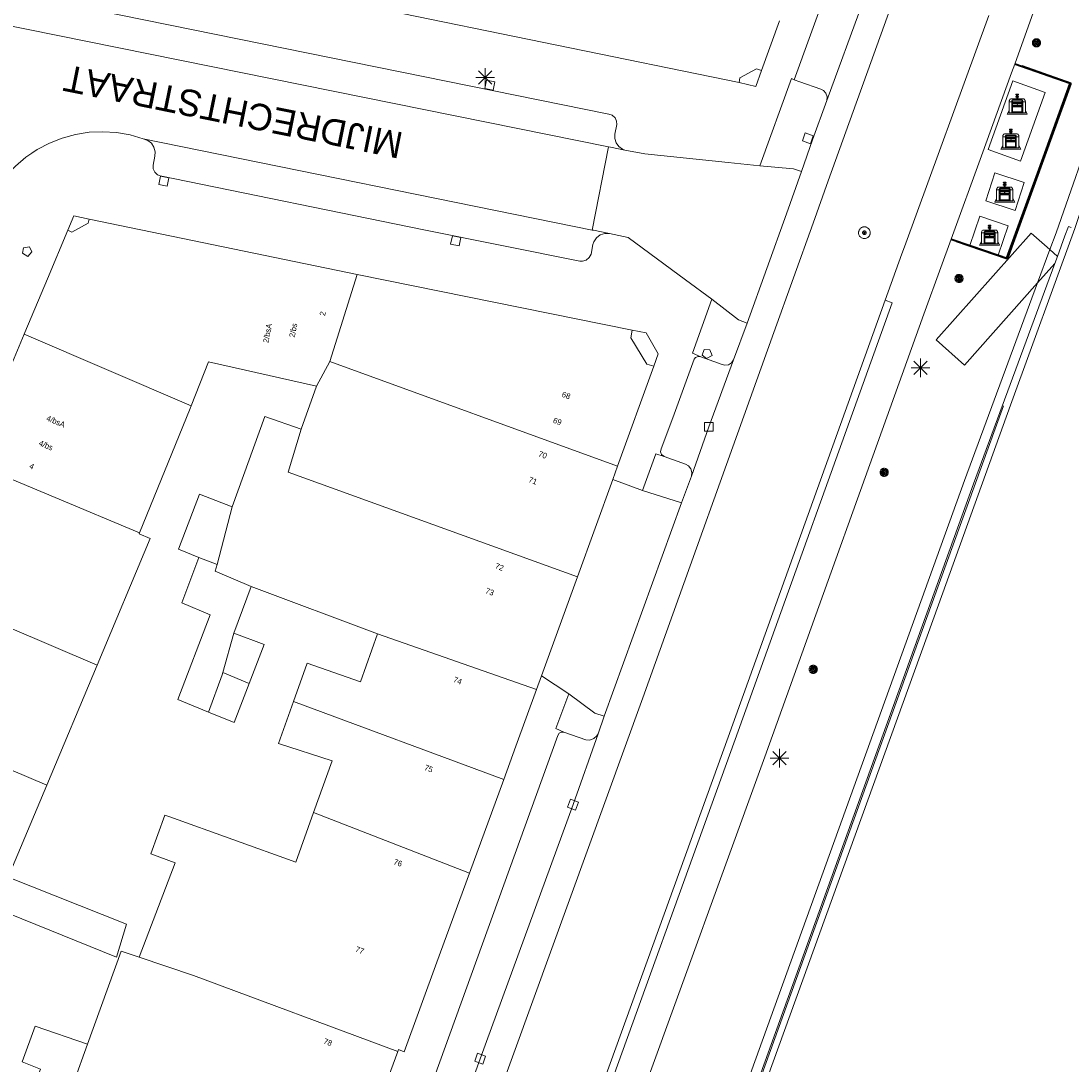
# Model space of a CAD drawing. Header units: metres. Extents: x 135779 to 137489, y 452643 to 455118.
# Tile 267 of 489: x 136629 to 136684, y 454060 to 454115. Entities that reach past the tile are written whole.
import ezdxf
from ezdxf.enums import TextEntityAlignment as Align

# ---------------------------------------------------------------- set-up
doc = ezdxf.new("R2010")
doc.units = ezdxf.units.M
doc.linetypes.add('DGN_Style_4', pattern=[89.853097, 44.898487, -22.449243, 0.056123, -22.449243])
for name, color, linetype, lineweight in [('KTop_BAK_Afval apart plaats', 96, 'Continuous', 13), ('KTop_BTD_Groenvoorziening', 62, 'Continuous', 13), ('KTop_NAR_Huisnummer (t)', 7, 'Continuous', 13), ('KTop_NAR_Huisnummer tijdelijk (t)', 7, 'Continuous', 13), ('KTop_ORL_Weg_Straatnaam (t)', 7, 'Continuous', 13), ('KTop_OTD_Gesloten verharding', 15, 'Continuous', 13), ('KTop_PAL_Lichtmast', 40, 'Continuous', 13), ('KTop_PND_Grondvlaksituatie van BAG-pand [tachy]', 1, 'Continuous', 13), ('KTop_PND_Pandscheiding', 40, 'Continuous', 13), ('KTop_PUT_Brandkraan of -put', 1, 'Continuous', 13), ('KTop_PUT_Inspectie- of rioolput', 15, 'Continuous', 13), ('KTop_PUT_Kolk', 15, 'Continuous', 13), ('KTop_SHD_Hek (l)', 15, 'DGN_Style_4', 40), ('KTop_SHD_Kademuur', 16, 'Continuous', 13), ('KTop_SHD_Muur (l)', 15, 'Continuous', 40), ('KTop_VGO_Boom', 92, 'Continuous', 13), ('KTop_WGD_Fietspad', 40, 'Continuous', 13), ('KTop_WGD_Parkeervlak', 251, 'Continuous', 13), ('KTop_WGD_Rijbaan_Lokale weg', 251, 'Continuous', 13), ('KTop_WGD_Rijbaan_Lokale weg_fietsstrook', 40, 'Continuous', 13), ('KTop_WGD_Rijbaan_Lokale weg_toerit', 251, 'Continuous', 13), ('KTop_WGD_Rijbaan_Lokale weg_verkeersdrempel', 40, 'Continuous', 13), ('KTop_WGD_Voetpad', 251, 'Continuous', 13)]:
    doc.layers.add(name, color=color, linetype=linetype, lineweight=lineweight)
doc.styles.add('Style-ROVU', font='ROVU.shx')
doc.styles.add('Style-ROVUCURSIEF', font='ROVUCURSIEF.shx')

# ---------------------------------------------------------------- blocks, each defined once
blk = doc.blocks.new('BAK_Afval_apart_plaats')
at = {"layer": 'KTop_BAK_Afval apart plaats'}
for p, q in [((-0.43, 0.141), (-0.425, 0.168)), ((-0.43, 0.118), (-0.43, 0.141)), ((-0.29, 0.118), (-0.43, 0.118)), ((-0.43, 0.118), (-0.43, -0.457)), ((-0.29, 0.118), (-0.43, 0.118)), ((-0.425, 0.168), (-0.416, 0.193)), ((-0.416, 0.193), (-0.403, 0.215)), ((-0.403, 0.215), (-0.384, 0.24)), ((-0.384, 0.24), (-0.364, 0.258)), ((-0.364, 0.258), (-0.342, 0.272)), ((-0.342, 0.272), (0, 0.272)), ((-0.282, 0.167), (-0.29, 0.146)), ((-0.282, 0.167), (-0.29, 0.146)), ((-0.29, 0.146), (-0.29, 0.118)), ((-0.29, 0.146), (-0.29, 0.118)), ((-0.29, -0.429), (-0.29, 0.118)), ((-0.29, 0.118), (-0.29, -0.429)), ((-0.273, 0.186), (-0.282, 0.167)), ((-0.273, 0.186), (-0.282, 0.167)), ((-0.248, 0.217), (-0.273, 0.186)), ((-0.248, 0.217), (-0.273, 0.186)), ((0.248, 0.217), (-0.248, 0.217)), ((0.248, 0.217), (-0.248, 0.217)), ((-0.242, 0.081), (-0.242, 0.153)), ((-0.242, 0.153), (0.242, 0.153)), ((0.242, 0.081), (-0.242, 0.081)), ((-0.242, 0.034), (-0.242, 0.081)), ((-0.242, 0.081), (0.242, 0.081)), ((-0.242, -0.059), (-0.242, 0.034)), ((-0.242, 0.034), (0.242, 0.034)), ((0.242, 0.034), (-0.242, 0.034)), ((-0.073, 0.513), (-0.072, 0.515)), ((-0.073, 0.513), (-0.073, 0.49)), ((-0.072, 0.511), (-0.073, 0.513)), ((-0.072, 0.511), (-0.073, 0.513)), ((-0.073, 0.49), (-0.072, 0.488)), ((-0.073, 0.399), (-0.073, 0.376)), ((-0.072, 0.397), (-0.073, 0.399)), ((-0.073, 0.376), (-0.072, 0.374)), ((-0.072, 0.515), (-0.071, 0.516)), ((-0.07, 0.51), (-0.072, 0.511)), ((-0.07, 0.51), (-0.072, 0.511)), ((-0.072, 0.488), (-0.07, 0.486)), ((-0.07, 0.396), (-0.072, 0.397)), ((-0.072, 0.374), (-0.07, 0.373)), ((-0.071, 0.516), (-0.07, 0.517)), ((-0.07, 0.517), (-0.067, 0.519)), ((-0.069, 0.509), (-0.07, 0.51)), ((-0.069, 0.509), (-0.07, 0.51)), ((-0.07, 0.486), (-0.069, 0.485)), ((-0.069, 0.395), (-0.07, 0.396)), ((-0.07, 0.373), (-0.069, 0.371)), ((-0.066, 0.507), (-0.069, 0.509)), ((-0.066, 0.507), (-0.069, 0.509)), ((-0.069, 0.485), (-0.066, 0.484)), ((-0.066, 0.394), (-0.069, 0.395)), ((-0.069, 0.371), (-0.066, 0.37)), ((-0.067, 0.519), (-0.065, 0.52)), ((-0.063, 0.506), (-0.066, 0.507)), ((-0.063, 0.506), (-0.066, 0.507)), ((-0.066, 0.484), (-0.063, 0.483)), ((-0.063, 0.392), (-0.066, 0.394)), ((-0.066, 0.37), (-0.063, 0.369)), ((-0.065, 0.52), (-0.061, 0.521)), ((-0.059, 0.505), (-0.063, 0.506)), ((-0.059, 0.505), (-0.063, 0.506)), ((-0.063, 0.483), (-0.059, 0.482)), ((-0.059, 0.391), (-0.063, 0.392)), ((-0.063, 0.369), (-0.059, 0.368)), ((-0.061, 0.521), (-0.055, 0.523)), ((-0.054, 0.504), (-0.059, 0.505)), ((-0.054, 0.504), (-0.059, 0.505)), ((-0.059, 0.482), (-0.054, 0.481)), ((-0.054, 0.39), (-0.059, 0.391)), ((-0.059, 0.368), (-0.054, 0.367)), ((-0.055, 0.523), (-0.049, 0.524)), ((-0.048, 0.503), (-0.054, 0.504)), ((-0.048, 0.503), (-0.054, 0.504)), ((-0.054, 0.481), (-0.048, 0.48)), ((-0.048, 0.389), (-0.054, 0.39)), ((-0.054, 0.367), (-0.048, 0.366)), ((-0.049, 0.524), (-0.043, 0.525)), ((-0.043, 0.502), (-0.048, 0.503)), ((-0.043, 0.502), (-0.048, 0.503)), ((-0.048, 0.48), (-0.043, 0.479)), ((-0.043, 0.388), (-0.048, 0.389)), ((-0.048, 0.366), (-0.043, 0.365)), ((-0.043, 0.525), (-0.035, 0.526)), ((-0.036, 0.501), (-0.043, 0.502)), ((-0.036, 0.501), (-0.043, 0.502)), ((-0.043, 0.479), (-0.036, 0.478)), ((-0.036, 0.388), (-0.043, 0.388)), ((-0.043, 0.365), (-0.036, 0.364)), ((-0.03, 0.501), (-0.036, 0.501)), ((-0.03, 0.501), (-0.036, 0.501)), ((-0.036, 0.478), (-0.03, 0.478)), ((-0.03, 0.387), (-0.036, 0.388)), ((-0.036, 0.364), (-0.03, 0.364)), ((-0.035, 0.526), (-0.029, 0.527)), ((-0.021, 0.5), (-0.03, 0.501)), ((-0.021, 0.5), (-0.03, 0.501)), ((-0.03, 0.478), (-0.028, 0.478)), ((-0.021, 0.387), (-0.03, 0.387)), ((-0.03, 0.364), (-0.028, 0.364)), ((-0.029, 0.527), (-0.023, 0.527)), ((-0.028, 0.478), (-0.021, 0.477)), ((-0.028, 0.468), (-0.028, 0.478)), ((-0.028, 0.478), (-0.021, 0.477)), ((-0.028, 0.4), (-0.028, 0.468)), ((-0.028, 0.468), (-0.021, 0.468)), ((-0.021, 0.468), (-0.028, 0.468)), ((-0.021, 0.4), (-0.028, 0.4)), ((-0.028, 0.364), (-0.021, 0.363)), ((-0.028, 0.355), (-0.028, 0.364)), ((-0.028, 0.364), (-0.021, 0.363)), ((-0.028, 0.272), (-0.028, 0.355)), ((-0.028, 0.355), (-0.021, 0.354)), ((-0.021, 0.354), (-0.028, 0.355)), ((0.028, 0.272), (-0.028, 0.272)), ((-0.023, 0.527), (-0.013, 0.528)), ((-0.014, 0.5), (-0.021, 0.5)), ((-0.014, 0.5), (-0.021, 0.5)), ((-0.021, 0.477), (-0.014, 0.477)), ((-0.021, 0.477), (-0.014, 0.477)), ((-0.021, 0.468), (-0.014, 0.468)), ((-0.014, 0.468), (-0.021, 0.468)), ((-0.014, 0.399), (-0.021, 0.4)), ((-0.014, 0.386), (-0.021, 0.387)), ((-0.021, 0.363), (-0.014, 0.363)), ((-0.021, 0.363), (-0.014, 0.363)), ((-0.021, 0.354), (-0.014, 0.354)), ((-0.014, 0.354), (-0.021, 0.354)), ((0, 0.5), (-0.014, 0.5)), ((0, 0.5), (-0.014, 0.5)), ((-0.014, 0.477), (0, 0.477)), ((-0.014, 0.477), (0, 0.477)), ((-0.014, 0.468), (0, 0.468)), ((0, 0.468), (-0.014, 0.468)), ((0, 0.399), (-0.014, 0.399)), ((0, 0.386), (-0.014, 0.386)), ((-0.014, 0.363), (0, 0.363)), ((-0.014, 0.363), (0, 0.363)), ((-0.014, 0.354), (0, 0.354)), ((0, 0.354), (-0.014, 0.354)), ((-0.013, 0.528), (-0.005, 0.528)), ((-0.005, 0.528), (0, 0.528)), ((0, 0.528), (0.005, 0.528)), ((0, 0.5), (0, 0.477)), ((0, 0.477), (0, 0.5)), ((0, 0.477), (0, 0.5)), ((0, 0.5), (0.014, 0.5)), ((0.014, 0.5), (0, 0.5)), ((0.014, 0.477), (0, 0.477)), ((0, 0.477), (0.014, 0.477)), ((0.014, 0.468), (0, 0.468)), ((0, 0.468), (0, 0.399)), ((0, 0.468), (0, 0.399)), ((0.014, 0.468), (0, 0.468)), ((0, 0.399), (0.014, 0.399)), ((0, 0.363), (0, 0.386)), ((0, 0.363), (0, 0.386)), ((0, 0.386), (0.014, 0.386)), ((0.014, 0.363), (0, 0.363)), ((0, 0.363), (0.014, 0.363)), ((0, 0.354), (0.014, 0.354)), ((0, 0.272), (0, 0.354)), ((0, 0.354), (0, 0.272)), ((0.014, 0.354), (0, 0.354)), ((0, 0.272), (0.342, 0.272)), ((0.028, 0.272), (0, 0.272)), ((0, 0.272), (0.028, 0.272)), ((0.005, 0.528), (0.013, 0.528)), ((0.013, 0.528), (0.023, 0.527)), ((0.014, 0.5), (0.021, 0.5)), ((0.021, 0.5), (0.014, 0.5)), ((0.021, 0.477), (0.014, 0.477)), ((0.014, 0.477), (0.021, 0.477)), ((0.021, 0.468), (0.014, 0.468)), ((0.021, 0.468), (0.014, 0.468)), ((0.014, 0.399), (0.021, 0.4)), ((0.014, 0.386), (0.021, 0.387)), ((0.021, 0.363), (0.014, 0.363)), ((0.014, 0.363), (0.021, 0.363)), ((0.014, 0.354), (0.021, 0.354)), ((0.021, 0.354), (0.014, 0.354)), ((0.021, 0.5), (0.03, 0.501)), ((0.03, 0.501), (0.021, 0.5)), ((0.028, 0.478), (0.021, 0.477)), ((0.021, 0.477), (0.028, 0.478)), ((0.021, 0.468), (0.028, 0.468)), ((0.028, 0.468), (0.021, 0.468)), ((0.028, 0.468), (0.021, 0.468)), ((0.021, 0.4), (0.028, 0.4)), ((0.021, 0.387), (0.03, 0.387)), ((0.028, 0.364), (0.021, 0.363)), ((0.021, 0.363), (0.028, 0.364)), ((0.021, 0.354), (0.028, 0.355)), ((0.028, 0.355), (0.021, 0.354)), ((0.023, 0.527), (0.029, 0.527)), ((0.03, 0.478), (0.028, 0.478)), ((0.028, 0.478), (0.028, 0.468)), ((0.028, 0.4), (0.028, 0.468)), ((0.03, 0.364), (0.028, 0.364)), ((0.028, 0.364), (0.028, 0.355)), ((0.028, 0.355), (0.028, 0.272)), ((0.029, 0.527), (0.035, 0.526)), ((0.03, 0.501), (0.036, 0.501)), ((0.036, 0.501), (0.03, 0.501)), ((0.036, 0.478), (0.03, 0.478)), ((0.03, 0.387), (0.036, 0.388)), ((0.036, 0.364), (0.03, 0.364)), ((0.035, 0.526), (0.043, 0.525)), ((0.036, 0.501), (0.043, 0.502)), ((0.043, 0.502), (0.036, 0.501)), ((0.043, 0.479), (0.036, 0.478)), ((0.036, 0.388), (0.043, 0.388)), ((0.043, 0.365), (0.036, 0.364)), ((0.043, 0.525), (0.049, 0.524)), ((0.043, 0.502), (0.048, 0.503)), ((0.048, 0.503), (0.043, 0.502)), ((0.048, 0.48), (0.043, 0.479)), ((0.043, 0.388), (0.048, 0.389)), ((0.048, 0.366), (0.043, 0.365)), ((0.048, 0.503), (0.054, 0.504)), ((0.054, 0.504), (0.048, 0.503)), ((0.054, 0.481), (0.048, 0.48)), ((0.048, 0.389), (0.054, 0.39)), ((0.054, 0.367), (0.048, 0.366)), ((0.049, 0.524), (0.055, 0.523)), ((0.054, 0.504), (0.059, 0.505)), ((0.059, 0.505), (0.054, 0.504)), ((0.059, 0.482), (0.054, 0.481)), ((0.054, 0.39), (0.059, 0.391)), ((0.059, 0.368), (0.054, 0.367)), ((0.055, 0.523), (0.061, 0.521)), ((0.059, 0.505), (0.063, 0.506)), ((0.063, 0.506), (0.059, 0.505)), ((0.063, 0.483), (0.059, 0.482)), ((0.059, 0.391), (0.063, 0.392)), ((0.063, 0.369), (0.059, 0.368)), ((0.061, 0.521), (0.065, 0.52)), ((0.063, 0.506), (0.066, 0.507)), ((0.066, 0.507), (0.063, 0.506)), ((0.066, 0.484), (0.063, 0.483)), ((0.063, 0.392), (0.066, 0.394)), ((0.066, 0.37), (0.063, 0.369)), ((0.065, 0.52), (0.067, 0.519)), ((0.066, 0.507), (0.069, 0.509)), ((0.069, 0.509), (0.066, 0.507)), ((0.069, 0.485), (0.066, 0.484)), ((0.066, 0.394), (0.069, 0.395)), ((0.069, 0.371), (0.066, 0.37)), ((0.067, 0.519), (0.07, 0.517)), ((0.069, 0.509), (0.07, 0.51)), ((0.07, 0.51), (0.069, 0.509)), ((0.07, 0.486), (0.069, 0.485)), ((0.069, 0.395), (0.07, 0.396)), ((0.07, 0.373), (0.069, 0.371)), ((0.07, 0.517), (0.071, 0.516)), ((0.07, 0.51), (0.072, 0.511)), ((0.072, 0.511), (0.07, 0.51)), ((0.072, 0.488), (0.07, 0.486)), ((0.07, 0.396), (0.072, 0.397)), ((0.072, 0.374), (0.07, 0.373)), ((0.071, 0.516), (0.072, 0.515)), ((0.072, 0.515), (0.073, 0.513)), ((0.072, 0.511), (0.073, 0.513)), ((0.073, 0.513), (0.072, 0.511)), ((0.073, 0.49), (0.072, 0.488)), ((0.072, 0.397), (0.073, 0.399)), ((0.073, 0.376), (0.072, 0.374)), ((0.073, 0.513), (0.073, 0.49)), ((0.073, 0.399), (0.073, 0.376)), ((0.242, 0.153), (0.242, 0.081)), ((0.242, 0.081), (0.242, 0.034)), ((0.242, 0.034), (0.242, -0.059)), ((0.273, 0.186), (0.248, 0.217)), ((0.273, 0.186), (0.248, 0.217)), ((0.282, 0.167), (0.273, 0.186)), ((0.282, 0.167), (0.273, 0.186)), ((0.29, 0.146), (0.282, 0.167)), ((0.29, 0.146), (0.282, 0.167)), ((0.29, 0.118), (0.29, 0.146)), ((0.29, 0.118), (0.29, 0.146)), ((0.43, 0.118), (0.29, 0.118)), ((0.29, 0.118), (0.29, -0.429)), ((0.43, 0.118), (0.29, 0.118)), ((0.29, -0.429), (0.29, 0.118)), ((0.342, 0.272), (0.364, 0.258)), ((0.364, 0.258), (0.384, 0.24)), ((0.384, 0.24), (0.403, 0.215)), ((0.403, 0.215), (0.416, 0.193)), ((0.416, 0.193), (0.425, 0.168)), ((0.425, 0.168), (0.43, 0.141)), ((0.43, 0.141), (0.43, 0.118)), ((0.43, -0.457), (0.43, 0.118)), ((-0.528, -0.528), (-0.43, -0.332)), ((0.528, -0.528), (-0.528, -0.528)), ((-0.43, -0.332), (-0.43, -0.457)), ((-0.43, -0.457), (0.43, -0.457)), ((-0.43, -0.457), (0.43, -0.457)), ((0.29, -0.429), (-0.29, -0.429)), ((-0.29, -0.429), (0.29, -0.429)), ((0.242, -0.059), (-0.242, -0.059)), ((-0.242, -0.059), (-0.242, -0.092)), ((0.242, -0.059), (-0.242, -0.059)), ((-0.242, -0.092), (0.242, -0.092)), ((-0.242, -0.11), (-0.242, -0.092)), ((-0.242, -0.092), (0.242, -0.092)), ((0.242, -0.11), (-0.242, -0.11)), ((0.242, -0.11), (-0.242, -0.11)), ((-0.242, -0.147), (0.242, -0.147)), ((-0.242, -0.41), (-0.242, -0.147)), ((0.242, -0.41), (-0.242, -0.41)), ((0.242, -0.11), (0.242, -0.059)), ((0.242, -0.092), (0.242, -0.11)), ((0.242, -0.092), (0.242, -0.11)), ((0.242, -0.147), (0.242, -0.41)), ((0.43, -0.457), (0.43, -0.332)), ((0.43, -0.332), (0.528, -0.528))]:
    blk.add_line(p, q, dxfattribs=at)
at = {"layer": 'KTop_BAK_Afval apart plaats', "flags": 128}
blk.add_lwpolyline([(0.029, 0.413), (0.035, 0.412), (0.043, 0.411), (0.049, 0.41), (0.055, 0.409), (0.061, 0.407), (0.065, 0.406), (0.067, 0.405), (0.07, 0.403), (0.071, 0.402), (0.072, 0.401), (0.073, 0.399), (0.072, 0.397), (0.07, 0.396), (0.069, 0.395), (0.066, 0.394), (0.063, 0.392), (0.059, 0.391), (0.054, 0.39), (0.048, 0.389), (0.043, 0.388), (0.036, 0.388), (0.03, 0.387), (0.021, 0.387), (0.014, 0.386), (0, 0.386), (-0.014, 0.386), (-0.021, 0.387), (-0.03, 0.387), (-0.036, 0.388), (-0.043, 0.388), (-0.048, 0.389), (-0.054, 0.39), (-0.059, 0.391), (-0.063, 0.392), (-0.066, 0.394), (-0.069, 0.395), (-0.07, 0.396), (-0.072, 0.397), (-0.073, 0.399), (-0.072, 0.401), (-0.071, 0.402), (-0.07, 0.403), (-0.067, 0.405), (-0.065, 0.406), (-0.061, 0.407), (-0.055, 0.409), (-0.049, 0.41), (-0.043, 0.411), (-0.035, 0.412), (-0.029, 0.413), (-0.028, 0.413), (-0.028, 0.4), (-0.021, 0.4), (-0.014, 0.399), (0, 0.399), (0.014, 0.399), (0.021, 0.4), (0.028, 0.4), (0.028, 0.413), (0.029, 0.413), (0.028, 0.413)], dxfattribs=at)
at = {"layer": 'KTop_BAK_Afval apart plaats'}
for p in [(0, 0), (-0.43, -0.457)]:
    blk.add_point(p, dxfattribs=at)
blk = doc.blocks.new('PAL_Lichtmast')
at = {"layer": 'KTop_PAL_Lichtmast'}
for p, q in [((-0.354, -0.354), (0.354, 0.354)), ((0.354, -0.354), (-0.354, 0.354)), ((0, -0.5), (0, 0.5)), ((-0.5, 0), (0.5, 0))]:
    blk.add_line(p, q, dxfattribs=at)
blk = doc.blocks.new('PUT_Kolk')
at = {"layer": 'KTop_PUT_Kolk', "flags": 128}
blk.add_lwpolyline([(0.225, -0.225), (0.225, 0.225), (-0.225, 0.225), (-0.225, -0.225), (0.225, -0.225)], dxfattribs=at)
blk = doc.blocks.new('PUT_Brandkraan_of_-put')
at = {"layer": 'KTop_PUT_Brandkraan of -put'}
for p, q in [((-0.25, 0.034), (0, 0.25)), ((-0.158, -0.25), (-0.25, 0.034)), ((0, 0.25), (0.25, 0.033)), ((0.25, 0.033), (0.158, -0.25)), ((0.158, -0.25), (-0.158, -0.25))]:
    blk.add_line(p, q, dxfattribs=at)
blk = doc.blocks.new('PUT_Inspectie-_of_rioolput')
at = {"layer": 'KTop_PUT_Inspectie- of rioolput', "flags": 128}
for points in [[(0.31, 0), (0.308, 0.032), (0.303, 0.064), (0.294, 0.095), (0.283, 0.126), (0.268, 0.155), (0.25, 0.182), (0.23, 0.207), (0.207, 0.23), (0.182, 0.25), (0.154, 0.268), (0.126, 0.283), (0.095, 0.294), (0.064, 0.303), (0.032, 0.308), (0, 0.309), (-0.032, 0.308), (-0.064, 0.303), (-0.096, 0.294), (-0.126, 0.283), (-0.155, 0.268), (-0.182, 0.25), (-0.207, 0.23), (-0.23, 0.207), (-0.25, 0.182), (-0.268, 0.154), (-0.283, 0.126), (-0.294, 0.095), (-0.303, 0.064), (-0.308, 0.032), (-0.309, 0), (-0.308, -0.032), (-0.303, -0.064), (-0.294, -0.096), (-0.283, -0.126), (-0.268, -0.155), (-0.25, -0.182), (-0.23, -0.207), (-0.207, -0.23), (-0.182, -0.25), (-0.155, -0.268), (-0.126, -0.283), (-0.096, -0.294), (-0.064, -0.303), (-0.032, -0.308), (0, -0.309), (0.032, -0.308), (0.064, -0.303), (0.095, -0.294), (0.126, -0.283), (0.155, -0.268), (0.182, -0.25), (0.207, -0.23), (0.23, -0.207), (0.25, -0.182), (0.268, -0.155), (0.283, -0.126), (0.294, -0.096), (0.303, -0.064), (0.308, -0.032), (0.31, 0)], [(0.095, 0), (0.094, 0.009), (0.092, 0.019), (0.09, 0.029), (0.086, 0.038), (0.082, 0.047), (0.076, 0.055), (0.07, 0.063), (0.063, 0.07), (0.055, 0.076), (0.047, 0.082), (0.038, 0.086), (0.029, 0.09), (0.019, 0.092), (0.009, 0.094), (0, 0.094), (-0.01, 0.094), (-0.02, 0.092), (-0.029, 0.09), (-0.039, 0.086), (-0.048, 0.082), (-0.056, 0.076), (-0.064, 0.07), (-0.071, 0.063), (-0.077, 0.055), (-0.082, 0.047), (-0.087, 0.038), (-0.09, 0.029), (-0.093, 0.019), (-0.094, 0.009), (-0.095, 0), (-0.094, -0.01), (-0.093, -0.02), (-0.09, -0.029), (-0.087, -0.039), (-0.082, -0.048), (-0.077, -0.056), (-0.071, -0.064), (-0.064, -0.071), (-0.056, -0.077), (-0.047, -0.082), (-0.039, -0.087), (-0.029, -0.09), (-0.02, -0.093), (-0.01, -0.094), (0, -0.095), (0.009, -0.094), (0.019, -0.093), (0.029, -0.09), (0.038, -0.087), (0.047, -0.082), (0.055, -0.077), (0.063, -0.071), (0.07, -0.064), (0.076, -0.056), (0.082, -0.047), (0.086, -0.039), (0.09, -0.029), (0.092, -0.02), (0.094, -0.01), (0.095, 0)], [(0.035, 0), (0.034, 0.003), (0.034, 0.007), (0.033, 0.01), (0.031, 0.014), (0.03, 0.017), (0.028, 0.02), (0.026, 0.023), (0.023, 0.026), (0.02, 0.028), (0.017, 0.03), (0.014, 0.031), (0.01, 0.033), (0.007, 0.034), (0.003, 0.034), (0, 0.034), (-0.004, 0.034), (-0.007, 0.034), (-0.011, 0.033), (-0.014, 0.031), (-0.018, 0.03), (-0.021, 0.028), (-0.023, 0.026), (-0.026, 0.023), (-0.028, 0.02), (-0.03, 0.017), (-0.032, 0.014), (-0.033, 0.01), (-0.034, 0.007), (-0.035, 0.003), (-0.035, 0), (-0.035, -0.004), (-0.034, -0.007), (-0.033, -0.011), (-0.032, -0.014), (-0.03, -0.018), (-0.028, -0.021), (-0.026, -0.023), (-0.023, -0.026), (-0.021, -0.028), (-0.017, -0.03), (-0.014, -0.032), (-0.011, -0.033), (-0.007, -0.034), (-0.004, -0.035), (0, -0.035), (0.003, -0.035), (0.007, -0.034), (0.01, -0.033), (0.014, -0.032), (0.017, -0.03), (0.02, -0.028), (0.023, -0.026), (0.026, -0.023), (0.028, -0.021), (0.03, -0.017), (0.031, -0.014), (0.033, -0.011), (0.034, -0.007), (0.034, -0.004), (0.035, 0)], [(0.01, 0.02), (0.007, 0.02), (0.005, 0.021), (0.003, 0.022), (0.001, 0.022), (-0.001, 0.022), (-0.004, 0.022), (-0.006, 0.021), (-0.008, 0.02), (-0.01, 0.019), (-0.012, 0.018), (-0.014, 0.017), (-0.016, 0.015), (-0.017, 0.013), (-0.019, 0.012), (-0.02, 0.009), (-0.021, 0.007), (-0.022, 0.005), (-0.022, 0.003), (-0.022, 0.001), (-0.022, -0.001), (-0.022, -0.004), (-0.022, -0.006), (-0.021, -0.008), (-0.02, -0.01), (-0.019, -0.012), (-0.017, -0.014), (-0.016, -0.016), (-0.014, -0.017), (-0.012, -0.019), (-0.01, -0.02), (-0.008, -0.021), (-0.006, -0.022), (-0.003, -0.022), (-0.001, -0.022), (0.001, -0.022), (0.003, -0.022), (0.005, -0.022), (0.008, -0.021), (0.01, -0.02), (0.012, -0.019), (0.014, -0.017), (0.015, -0.016), (0.017, -0.014), (0.018, -0.012), (0.02, -0.01), (0.02, -0.008), (0.021, -0.006), (0.022, -0.003), (0.022, -0.001), (0.022, 0.001), (0.022, 0.003), (0.021, 0.005), (0.02, 0.008), (0.019, 0.01), (0.018, 0.012), (0.017, 0.014), (0.015, 0.015), (0.013, 0.017), (0.012, 0.018), (0.01, 0.02)]]:
    blk.add_lwpolyline(points, dxfattribs=at)
blk = doc.blocks.new('VGO_Boom')
at = {"layer": 'KTop_VGO_Boom', "flags": 128}
for points in [[(0.215, 0), (0.214, 0.022), (0.21, 0.045), (0.204, 0.066), (0.196, 0.087), (0.186, 0.108), (0.174, 0.126), (0.16, 0.144), (0.144, 0.16), (0.126, 0.174), (0.107, 0.186), (0.087, 0.196), (0.066, 0.204), (0.045, 0.21), (0.022, 0.214), (-0.001, 0.215), (-0.023, 0.214), (-0.045, 0.21), (-0.067, 0.204), (-0.088, 0.196), (-0.108, 0.186), (-0.127, 0.174), (-0.144, 0.16), (-0.16, 0.144), (-0.174, 0.126), (-0.187, 0.107), (-0.197, 0.087), (-0.205, 0.066), (-0.211, 0.045), (-0.214, 0.022), (-0.215, -0.001), (-0.214, -0.023), (-0.211, -0.045), (-0.205, -0.067), (-0.197, -0.088), (-0.187, -0.108), (-0.174, -0.127), (-0.16, -0.144), (-0.144, -0.16), (-0.127, -0.174), (-0.108, -0.187), (-0.088, -0.197), (-0.067, -0.205), (-0.045, -0.211), (-0.023, -0.214), (0, -0.215), (0.022, -0.214), (0.045, -0.211), (0.066, -0.205), (0.087, -0.197), (0.108, -0.187), (0.126, -0.174), (0.144, -0.16), (0.16, -0.144), (0.174, -0.127), (0.186, -0.108), (0.196, -0.088), (0.204, -0.067), (0.21, -0.045), (0.214, -0.023), (0.215, -0.001)], [(0.155, 0), (0.154, 0.016), (0.152, 0.032), (0.147, 0.048), (0.142, 0.063), (0.134, 0.078), (0.125, 0.091), (0.115, 0.104), (0.104, 0.115), (0.091, 0.125), (0.077, 0.134), (0.063, 0.142), (0.048, 0.147), (0.032, 0.152), (0.016, 0.154), (-0.001, 0.155), (-0.017, 0.154), (-0.033, 0.152), (-0.048, 0.147), (-0.064, 0.142), (-0.078, 0.134), (-0.092, 0.125), (-0.104, 0.115), (-0.116, 0.104), (-0.126, 0.091), (-0.135, 0.077), (-0.142, 0.063), (-0.148, 0.048), (-0.152, 0.032), (-0.155, 0.016), (-0.155, -0.001), (-0.155, -0.017), (-0.152, -0.033), (-0.148, -0.048), (-0.142, -0.064), (-0.135, -0.078), (-0.126, -0.092), (-0.116, -0.104), (-0.104, -0.116), (-0.092, -0.126), (-0.078, -0.135), (-0.064, -0.142), (-0.048, -0.148), (-0.033, -0.152), (-0.017, -0.155), (0, -0.155), (0.016, -0.155), (0.032, -0.152), (0.048, -0.148), (0.063, -0.142), (0.078, -0.135), (0.091, -0.126), (0.104, -0.116), (0.115, -0.104), (0.125, -0.092), (0.134, -0.078), (0.142, -0.064), (0.147, -0.048), (0.152, -0.033), (0.154, -0.017), (0.155, -0.001)], [(0.095, 0), (0.094, 0.01), (0.093, 0.02), (0.09, 0.029), (0.087, 0.039), (0.082, 0.048), (0.077, 0.056), (0.071, 0.064), (0.064, 0.071), (0.056, 0.077), (0.047, 0.082), (0.039, 0.087), (0.029, 0.09), (0.02, 0.093), (0.01, 0.094), (-0.001, 0.095), (-0.01, 0.094), (-0.02, 0.093), (-0.03, 0.09), (-0.039, 0.087), (-0.048, 0.082), (-0.056, 0.077), (-0.064, 0.071), (-0.071, 0.064), (-0.077, 0.056), (-0.083, 0.047), (-0.087, 0.039), (-0.091, 0.029), (-0.093, 0.02), (-0.095, 0.01), (-0.095, -0.001), (-0.095, -0.01), (-0.093, -0.02), (-0.091, -0.03), (-0.087, -0.039), (-0.083, -0.048), (-0.077, -0.056), (-0.071, -0.064), (-0.064, -0.071), (-0.056, -0.077), (-0.048, -0.083), (-0.039, -0.087), (-0.03, -0.091), (-0.02, -0.093), (-0.01, -0.095), (0, -0.095), (0.01, -0.095), (0.02, -0.093), (0.029, -0.091), (0.039, -0.087), (0.048, -0.083), (0.056, -0.077), (0.064, -0.071), (0.071, -0.064), (0.077, -0.056), (0.082, -0.048), (0.087, -0.039), (0.09, -0.03), (0.093, -0.02), (0.094, -0.01), (0.095, -0.001)], [(0.035, 0), (0.035, 0.004), (0.034, 0.007), (0.033, 0.011), (0.032, 0.014), (0.03, 0.018), (0.028, 0.021), (0.026, 0.023), (0.023, 0.026), (0.021, 0.028), (0.017, 0.03), (0.014, 0.032), (0.011, 0.033), (0.007, 0.034), (0.004, 0.035), (-0.001, 0.035), (-0.004, 0.035), (-0.008, 0.034), (-0.011, 0.033), (-0.015, 0.032), (-0.018, 0.03), (-0.021, 0.028), (-0.024, 0.026), (-0.027, 0.023), (-0.029, 0.021), (-0.031, 0.017), (-0.032, 0.014), (-0.034, 0.011), (-0.035, 0.007), (-0.035, 0.004), (-0.035, -0.001), (-0.035, -0.004), (-0.035, -0.008), (-0.034, -0.011), (-0.032, -0.015), (-0.031, -0.018), (-0.029, -0.021), (-0.027, -0.024), (-0.024, -0.027), (-0.021, -0.029), (-0.018, -0.031), (-0.015, -0.032), (-0.011, -0.034), (-0.008, -0.035), (-0.004, -0.035), (0, -0.035), (0.004, -0.035), (0.007, -0.035), (0.011, -0.034), (0.014, -0.032), (0.018, -0.031), (0.021, -0.029), (0.023, -0.027), (0.026, -0.024), (0.028, -0.021), (0.03, -0.018), (0.032, -0.015), (0.033, -0.011), (0.034, -0.008), (0.035, -0.004), (0.035, 0)]]:
    blk.add_lwpolyline(points, dxfattribs=at)

msp = doc.modelspace()

# ---------------------------------------------------------------- linework, layer by layer
at = {"layer": 'KTop_BTD_Groenvoorziening', "flags": 128}
for points in [[(136743.248, 454277.85), (136716.554, 454200), (136707.744, 454174.358), (136707.498, 454173.626), (136705.067, 454166.434), (136692.074, 454128.781), (136683.699, 454104.782), (136683.424, 454104.024), (136683.093, 454103.128)], [(136683.093, 454103.128), (136682.105, 454104.005), (136677.084, 454098.353), (136678.58, 454097.025), (136682.448, 454101.379)], [(136683.093, 454103.128), (136682.448, 454101.379)], [(136683.494, 454102.772), (136683.093, 454103.128)], [(136682.448, 454101.379), (136683.359, 454102.404)], [(136682.448, 454101.379), (136678.585, 454090.913), (136664.795, 454052.701), (136662.204, 454045.469)]]:
    msp.add_lwpolyline(points, dxfattribs=at)
at = {"layer": 'KTop_OTD_Gesloten verharding', "flags": 128}
for points in [[(136682.847, 454111.445), (136681.544, 454107.813), (136679.836, 454108.425), (136681.14, 454112.058), (136682.847, 454111.445)], [(136681.744, 454106.682), (136681.259, 454105.194), (136679.7, 454105.703), (136680.185, 454107.191), (136681.744, 454106.682)], [(136680.889, 454104.384), (136680.357, 454102.842), (136678.861, 454103.354), (136679.397, 454104.898), (136680.889, 454104.384)]]:
    msp.add_lwpolyline(points, dxfattribs=at)
at = {"layer": 'KTop_PND_Grondvlaksituatie van BAG-pand [tachy]', "flags": 128}
for points in [[(136647.43, 454116.315), (136647.361, 454115.919), (136666.651, 454111.964)], [(136667.848, 454112.603), (136668.793, 454115.225)], [(136666.651, 454111.964), (136666.692, 454112.225), (136667.576, 454112.696), (136667.848, 454112.603)], [(136632.265, 454104.748), (136632.225, 454104.532), (136631.356, 454104.057), (136631.146, 454104.158)], [(136646.442, 454101.818), (136632.265, 454104.748)], [(136631.146, 454104.158), (136630.062, 454101.577), (136628.869, 454098.737), (136628.834, 454098.653)], [(136661.006, 454098.866), (136646.442, 454101.818)], [(136662.144, 454096.956), (136661.773, 454097.072), (136660.935, 454098.459), (136661.006, 454098.866)], [(136628.834, 454098.653), (136625.989, 454091.881)], [(136637.67, 454094.872), (136638.587, 454097.192), (136644.3, 454095.899)], [(136660.226, 454091.677), (136662.144, 454096.956)], [(136644.3, 454095.899), (136643.482, 454093.631)], [(136634.943, 454088.154), (136637.614, 454094.731), (136637.67, 454094.872)], [(136643.482, 454093.631), (136641.568, 454094.295), (136639.835, 454089.525)], [(136659.97, 454090.972), (136660.226, 454091.677)], [(136658.099, 454085.824), (136659.97, 454090.972)], [(136639.835, 454089.525), (136638.1, 454090.187), (136636.994, 454087.289), (136638.073, 454086.838)], [(136632.696, 454081.146), (136635.507, 454087.843), (136634.919, 454088.095), (136634.943, 454088.154)], [(136638.073, 454086.838), (136637.176, 454084.447), (136638.681, 454083.812), (136636.959, 454079.329), (136638.588, 454078.67)], [(136656.194, 454080.582), (136658.099, 454085.824)], [(136639.927, 454082.836), (136640.844, 454085.301)], [(136640.844, 454085.301), (136647.531, 454082.812)], [(136640.736, 454080.186), (136641.524, 454082.241), (136639.927, 454082.836)], [(136647.531, 454082.812), (136646.621, 454080.271), (136643.811, 454081.257), (136643.085, 454079.231)], [(136630.035, 454074.806), (136632.696, 454081.146)], [(136655.93, 454079.856), (136656.194, 454080.582)], [(136638.588, 454078.67), (136639.945, 454078.122), (136640.736, 454080.186)], [(136654.2, 454075.106), (136654.844, 454076.867), (136655.93, 454079.856)], [(136643.085, 454079.231), (136642.286, 454077.003), (136645.121, 454076.084), (136644.141, 454073.348)], [(136652.388, 454070.152), (136654.2, 454075.106)], [(136627.301, 454068.302), (136633.718, 454065.702), (136634.243, 454067.443), (136627.992, 454069.94), (136630.035, 454074.806)], [(136644.141, 454073.348), (136643.203, 454070.727), (136636.536, 454073.122), (136636.274, 454073.216), (136635.538, 454071.167), (136636.814, 454070.684), (136634.924, 454065.694)], [(136648.594, 454060.709), (136648.631, 454060.809), (136648.931, 454060.699), (136650.665, 454065.44), (136652.388, 454070.152)], [(136634.924, 454065.694), (136633.959, 454066.015), (136632.19, 454061.107)], [(136632.19, 454061.107), (136629.417, 454062.051), (136628.726, 454060.169), (136629.691, 454059.77), (136628.822, 454057.513), (136630.367, 454056.917), (136631.235, 454059.171), (136631.463, 454059.089)], [(136645.786, 454052.165), (136645.886, 454052.44), (136645.67, 454052.519), (136646.733, 454055.578), (136647.541, 454057.838), (136648.594, 454060.709)]]:
    msp.add_lwpolyline(points, dxfattribs=at)
at = {"layer": 'KTop_PND_Pandscheiding', "flags": 128}
for points in [[(136645.008, 454097.204), (136646.442, 454101.818)], [(136628.834, 454098.653), (136637.67, 454094.872)], [(136644.3, 454095.899), (136645.008, 454097.204)], [(136660.226, 454091.677), (136645.008, 454097.204)], [(136643.482, 454093.631), (136642.801, 454091.352), (136658.099, 454085.824)], [(136634.943, 454088.154), (136625.989, 454091.881)], [(136639.036, 454086.467), (136639.835, 454089.525)], [(136638.073, 454086.838), (136639.036, 454086.467)], [(136640.844, 454085.301), (136638.946, 454086.124), (136639.036, 454086.467)], [(136623.183, 454085.2), (136632.696, 454081.146)], [(136639.927, 454082.836), (136639.343, 454080.752)], [(136655.93, 454079.856), (136647.531, 454082.812)], [(136638.588, 454078.67), (136639.309, 454080.632), (136639.343, 454080.752)], [(136639.343, 454080.752), (136640.736, 454080.186)], [(136630.035, 454074.806), (136620.495, 454078.852)], [(136643.085, 454079.231), (136654.2, 454075.106)], [(136652.388, 454070.152), (136644.141, 454073.348)], [(136648.594, 454060.709), (136637.785, 454064.74), (136634.924, 454065.694)], [(136632.19, 454061.107), (136631.463, 454059.089)]]:
    msp.add_lwpolyline(points, dxfattribs=at)
at = {"layer": 'KTop_SHD_Hek (l)', "flags": 128}
msp.add_lwpolyline([(136681.612, 454112.846), (136684.212, 454111.937), (136680.841, 454102.641), (136678.164, 454103.556)], dxfattribs=at)
at = {"layer": 'KTop_SHD_Kademuur', "flags": 128}
for points in [[(136683.494, 454102.772), (136683.896, 454103.861), (136684.082, 454104.357), (136684.215, 454104.307)], [(136683.359, 454102.404), (136683.494, 454102.772)], [(136662.679, 454045.307), (136665.267, 454052.531), (136679.056, 454090.741), (136683.359, 454102.404)]]:
    msp.add_lwpolyline(points, dxfattribs=at)
at = {"layer": 'KTop_SHD_Kademuur'}
for points in [[(136621.168, 453928.404, 2.079), (136622.514, 453932.223, 1.886), (136629.24, 453951.504, 1.105), (136633.421, 453963.098, 1.117), (136642.398, 453987.81, 1.124), (136643.237, 453990.187, 1.128), (136649.652, 454008.056, 1.118), (136656.983, 454028.302, 1.081), (136663.75, 454047.154, 1.048), (136677.2, 454084.34, 1.024), (136681.021, 454094.909, 1.021), (136684.425, 454104.248, 1.017), (136685.38, 454107.114, 1.013), (136695.373, 454135.698, 0.994)], [(136636.613, 453972.645, 1.159), (136642.176, 453987.9, 1.146), (136643.025, 453990.292, 1.129), (136642.926, 453990.338, 1.146), (136649.322, 454008.101, 1.135), (136656.624, 454028.32, 1.112), (136663.587, 454047.679, 1.057), (136676.87, 454084.447, 1.027), (136680.65, 454094.865, 1.027)]]:
    msp.add_polyline3d(points, dxfattribs=at)
at = {"layer": 'KTop_SHD_Muur (l)', "flags": 128}
msp.add_lwpolyline([(136677.876, 454103.683), (136678.861, 454103.354), (136680.357, 454102.842), (136680.813, 454102.68), (136682.521, 454107.373), (136684.167, 454111.924), (136681.237, 454112.94)], dxfattribs=at)
at = {"layer": 'KTop_WGD_Fietspad', "flags": 128}
for points in [[(136695.08, 454151.375), (136685.37, 454124.531), (136681.237, 454112.94), (136681.074, 454112.483), (136679.48, 454108.082), (136677.876, 454103.683), (136677.329, 454102.184), (136676.429, 454099.717), (136668.008, 454076.304), (136661.548, 454058.486)], [(136630.11, 453978.071), (136630.484, 453977.95), (136638.192, 453999.131), (136646.106, 454020.996), (136653.668, 454041.92), (136658.776, 454055.992), (136666.448, 454077.21), (136674.759, 454100.318), (136674.391, 454100.464)]]:
    msp.add_lwpolyline(points, dxfattribs=at)
at = {"layer": 'KTop_WGD_Parkeervlak', "flags": 128}
for points in [[(136671.295, 454111.026), (136673.186, 454116.173), (136674.507, 454119.851)], [(136671.295, 454111.026), (136671.309, 454111.22), (136671.244, 454111.404), (136671.112, 454111.547), (136670.982, 454111.613), (136669.862, 454112.01), (136669.57, 454112.105)], [(136664.131, 454091.15), (136665.056, 454093.756), (136666.365, 454097.298)], [(136664.633, 454097.458), (136665.754, 454097.053), (136665.895, 454097.019), (136666.086, 454097.043), (136666.252, 454097.141), (136666.365, 454097.298)], [(136664.131, 454091.15), (136664.157, 454091.346), (136664.104, 454091.537), (136663.98, 454091.692), (136663.818, 454091.782), (136662.69, 454092.191)], [(136625.938, 453985.686), (136626.427, 453986.981), (136631.719, 454001.535), (136637.106, 454016.524), (136642.61, 454031.617), (136648.095, 454046.85), (136652.958, 454060.331), (136657.868, 454073.769), (136659.205, 454077.519)], [(136657.387, 454077.597), (136658.54, 454077.196), (136658.758, 454077.189), (136658.964, 454077.261), (136659.13, 454077.402), (136659.205, 454077.519)]]:
    msp.add_lwpolyline(points, dxfattribs=at)
at = {"layer": 'KTop_WGD_Rijbaan_Lokale weg', "flags": 128}
for points in [[(136601.467, 454120.365), (136659.747, 454108.567)], [(136675.898, 454119.35), (136673.073, 454111.507), (136671.37, 454106.763), (136670.571, 454104.535), (136668.491, 454098.74), (136661.559, 454079.428), (136644.107, 454031.33), (136627.038, 453984.226), (136624.964, 453978.503), (136624.12, 453976.174), (136617.132, 453956.896), (136609.157, 453935.022), (136608.036, 453932.016), (136606.222, 453927.154), (136601.844, 453914.648), (136597.199, 453901.381), (136594.929, 453894.966), (136594.544, 453893.876), (136583.024, 453861.913), (136571.042, 453829.138), (136570.817, 453828.531), (136569.705, 453825.523), (136568.377, 453821.934), (136560.264, 453800)], [(136679.863, 454115.514), (136675.4, 454103.275), (136675.266, 454102.902), (136674.391, 454100.464)], [(136626.474, 454104.236), (136627.012, 454105.573), (136627.311, 454106.147), (136627.733, 454106.793), (136628.125, 454107.296), (136628.156, 454107.336), (136628.373, 454107.552), (136628.927, 454108.022), (136629.244, 454108.237), (136629.529, 454108.43), (136630.173, 454108.768), (136630.849, 454109.034), (136631.551, 454109.224), (136632.27, 454109.336), (136632.996, 454109.369), (136633.722, 454109.321), (136634.438, 454109.194), (136635.135, 454108.989)], [(136658.884, 454104.165), (136635.135, 454108.989)], [(136658.884, 454104.165), (136659.747, 454108.567)], [(136674.391, 454100.464), (136666.079, 454077.343), (136658.407, 454056.126), (136653.299, 454042.053), (136645.737, 454021.129), (136637.823, 453999.265), (136630.11, 453978.071)]]:
    msp.add_lwpolyline(points, dxfattribs=at)
at = {"layer": 'KTop_WGD_Rijbaan_Lokale weg_fietsstrook', "flags": 128}
for points in [[(136669.962, 454107.268), (136670.532, 454108.936), (136671.295, 454111.026)], [(136666.365, 454097.298), (136667.086, 454099.244)], [(136663.609, 454089.743), (136664.131, 454091.15)], [(136659.521, 454078.448), (136663.609, 454089.743)], [(136659.205, 454077.519), (136659.521, 454078.448)]]:
    msp.add_lwpolyline(points, dxfattribs=at)
at = {"layer": 'KTop_WGD_Rijbaan_Lokale weg_toerit', "flags": 128}
for points in [[(136661.536, 454090.389), (136663.609, 454089.743)], [(136659.521, 454078.448), (136659.03, 454078.601), (136657.653, 454079.63)]]:
    msp.add_lwpolyline(points, dxfattribs=at)
at = {"layer": 'KTop_WGD_Rijbaan_Lokale weg_verkeersdrempel', "flags": 128}
for points in [[(136659.747, 454108.567), (136659.86, 454108.544), (136660.607, 454108.397)], [(136667.754, 454107.558), (136666.076, 454107.734), (136661.673, 454108.197), (136660.607, 454108.397)], [(136667.086, 454099.244), (136669.158, 454105.026), (136669.962, 454107.268)], [(136667.754, 454107.558), (136669.526, 454107.41), (136669.962, 454107.268)], [(136659.792, 454103.991), (136658.951, 454104.151), (136658.884, 454104.165)], [(136659.792, 454103.991), (136660.783, 454103.779), (136663.816, 454101.54), (136665.218, 454100.505)], [(136667.086, 454099.244), (136666.62, 454099.423), (136665.218, 454100.505)]]:
    msp.add_lwpolyline(points, dxfattribs=at)
at = {"layer": 'KTop_WGD_Voetpad', "flags": 128}
for points in [[(136701.896, 454202.135), (136701.14, 454200), (136695.821, 454184.998), (136685.714, 454156.982), (136685.82, 454156.795), (136687.374, 454156.251), (136686.684, 454154.516), (136685.146, 454155.056), (136684.969, 454154.926), (136675.107, 454127.382), (136669.57, 454112.105)], [(136660.607, 454108.397), (136660.485, 454108.442), (136660.288, 454108.579), (136660.146, 454108.773), (136660.074, 454109.003), (136660.082, 454109.243), (136660.184, 454109.751), (136660.175, 454109.926), (136660.091, 454110.105), (136659.945, 454110.236), (136659.758, 454110.299), (136602.117, 454121.999), (136601.929, 454121.997), (136601.759, 454121.918), (136601.637, 454121.776), (136601.583, 454121.596), (136601.482, 454121.108), (136601.43, 454120.964), (136601.286, 454120.756), (136601.085, 454120.604), (136600.847, 454120.521), (136600.594, 454120.517)], [(136667.848, 454112.603), (136667.541, 454111.751), (136666.651, 454111.964)], [(136669.57, 454112.105), (136669.419, 454112.187), (136667.754, 454107.558)], [(136635.135, 454108.989), (136635.368, 454108.906), (136635.562, 454108.754), (136635.698, 454108.548), (136635.761, 454108.309), (136635.747, 454108.07), (136635.653, 454107.596), (136635.657, 454107.401), (136635.737, 454107.223), (136635.882, 454107.091), (136636.027, 454107.035), (136649.979, 454104.18), (136658.222, 454102.517), (136658.366, 454102.513), (136658.563, 454102.574), (136658.723, 454102.705), (136658.822, 454102.886), (136658.92, 454103.393), (136658.973, 454103.55), (136659.112, 454103.756), (136659.309, 454103.907), (136659.544, 454103.988), (136659.792, 454103.991)], [(136631.146, 454104.158), (136631.463, 454104.914), (136632.265, 454104.748)], [(136665.218, 454100.505), (136664.192, 454097.65), (136664.633, 454097.458)], [(136661.006, 454098.866), (136661.733, 454098.719), (136662.381, 454097.608), (136662.144, 454096.956)], [(136664.633, 454097.458), (136664.483, 454097.476), (136664.345, 454097.417), (136664.271, 454097.33), (136663.149, 454094.24), (136662.528, 454092.591), (136662.501, 454092.441), (136662.553, 454092.298), (136662.669, 454092.2), (136662.69, 454092.191)], [(136662.69, 454092.191), (136662.256, 454092.333), (136661.536, 454090.389)], [(136661.536, 454090.389), (136659.97, 454090.972)], [(136656.194, 454080.582), (136657.653, 454079.63)], [(136657.653, 454079.63), (136656.957, 454077.791), (136657.387, 454077.597)], [(136657.387, 454077.597), (136657.255, 454077.61), (136657.135, 454077.548), (136657.07, 454077.429), (136646.232, 454047.489), (136646.22, 454047.434), (136646.264, 454047.33), (136646.364, 454047.227), (136647.686, 454046.737), (136647.802, 454046.644), (136647.831, 454046.517), (136647.774, 454046.398), (136647.354, 454045.368), (136647.248, 454045.226), (136647.095, 454045.216), (136646.806, 454045.28), (136645.842, 454045.665), (136645.731, 454045.663), (136645.604, 454045.622), (136645.537, 454045.569), (136641.18, 454033.531), (136624.355, 453987.101)]]:
    msp.add_lwpolyline(points, dxfattribs=at)

# ---------------------------------------------------------------- block references
at = {"layer": 'KTop_BAK_Afval apart plaats'}
for p in [(136681.368, 454110.828), (136681.031, 454108.975), (136680.706, 454106.168), (136679.905, 454103.893)]:
    msp.add_blockref('BAK_Afval_apart_plaats', p, dxfattribs=at)
at = {"layer": 'KTop_PAL_Lichtmast'}
for p in [(136653.221, 454112.231), (136676.25, 454096.877), (136668.792, 454076.228)]:
    msp.add_blockref('PAL_Lichtmast', p, dxfattribs=at)
at = {"layer": 'KTop_PUT_Brandkraan of -put'}
for p, rotation in [((136628.994, 454103.009), 189.508085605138), ((136664.988, 454097.609), 250.1359942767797)]:
    msp.add_blockref('PUT_Brandkraan_of_-put', p, dxfattribs=dict(at, rotation=rotation))
at = {"layer": 'KTop_PUT_Inspectie- of rioolput', "rotation": 250.8214653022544}
msp.add_blockref('PUT_Inspectie-_of_rioolput', (136673.283, 454104.025), dxfattribs=at)
at = {"layer": 'KTop_PUT_Kolk'}
for p, rotation in [((136653.473, 454111.827), 258.5259590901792), ((136670.296, 454109.017), 341.0567369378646), ((136636.22, 454106.745), 78.4352108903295), ((136651.661, 454103.587), 78.59385752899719), ((136657.868, 454073.77), 340.3771531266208), ((136652.958, 454060.332), 339.9286191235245)]:
    msp.add_blockref('PUT_Kolk', p, dxfattribs=dict(at, rotation=rotation))
msp.add_blockref('PUT_Kolk', (136665.056, 454093.756), dxfattribs=at)
at = {"layer": 'KTop_VGO_Boom'}
for p in [(136682.385, 454114.069), (136678.29, 454101.605), (136674.334, 454091.348), (136670.579, 454080.928)]:
    msp.add_blockref('VGO_Boom', p, dxfattribs=at)

# ---------------------------------------------------------------- texts
at = {"layer": 'KTop_NAR_Huisnummer (t)', "style": 'Style-ROVU'}
for s, rotation, p in [('2', 78.4, (136644.646, 454099.853)), ('2/bsA', 78.6, (136641.806, 454099.211)), ('2/bs', 78.6, (136643.143, 454099.234)), ('68', 339.9, (136657.715, 454095.343)), ('69', 339.9, (136657.253, 454093.969)), ('70', 339.9, (136656.477, 454092.196)), ('71', 339.9, (136655.958, 454090.829)), ('72', 339.9, (136654.186, 454086.265)), ('73', 339.9, (136653.674, 454084.953)), ('74', 339.9, (136651.976, 454080.254)), ('75', 339.9, (136650.444, 454075.6)), ('76', 339.9, (136648.817, 454070.617)), ('77', 339.9, (136646.794, 454065.992)), ('78', 339.9, (136645.11, 454061.128))]:
    msp.add_text(s, height=0.3, rotation=rotation, dxfattribs=at).set_placement(p, align=Align.MIDDLE_RIGHT)
at = {"layer": 'KTop_NAR_Huisnummer tijdelijk (t)', "style": 'Style-ROVUCURSIEF'}
for s, p in [('4/bsA', (136630.035, 454094.24)), ('4/bs', (136629.636, 454092.924)), ('4', (136629.133, 454091.711))]:
    msp.add_text(s, height=0.3, rotation=337.3, dxfattribs=at).set_placement(p, align=Align.MIDDLE_LEFT)
at = {"layer": 'KTop_ORL_Weg_Straatnaam (t)', "style": 'Style-ROVU'}
msp.add_text('MIJDRECHTSTRAAT', height=1.4, rotation=168.5559, dxfattribs=at).set_placement((136648.951, 454109.305))

doc.saveas('drawing.dxf')
